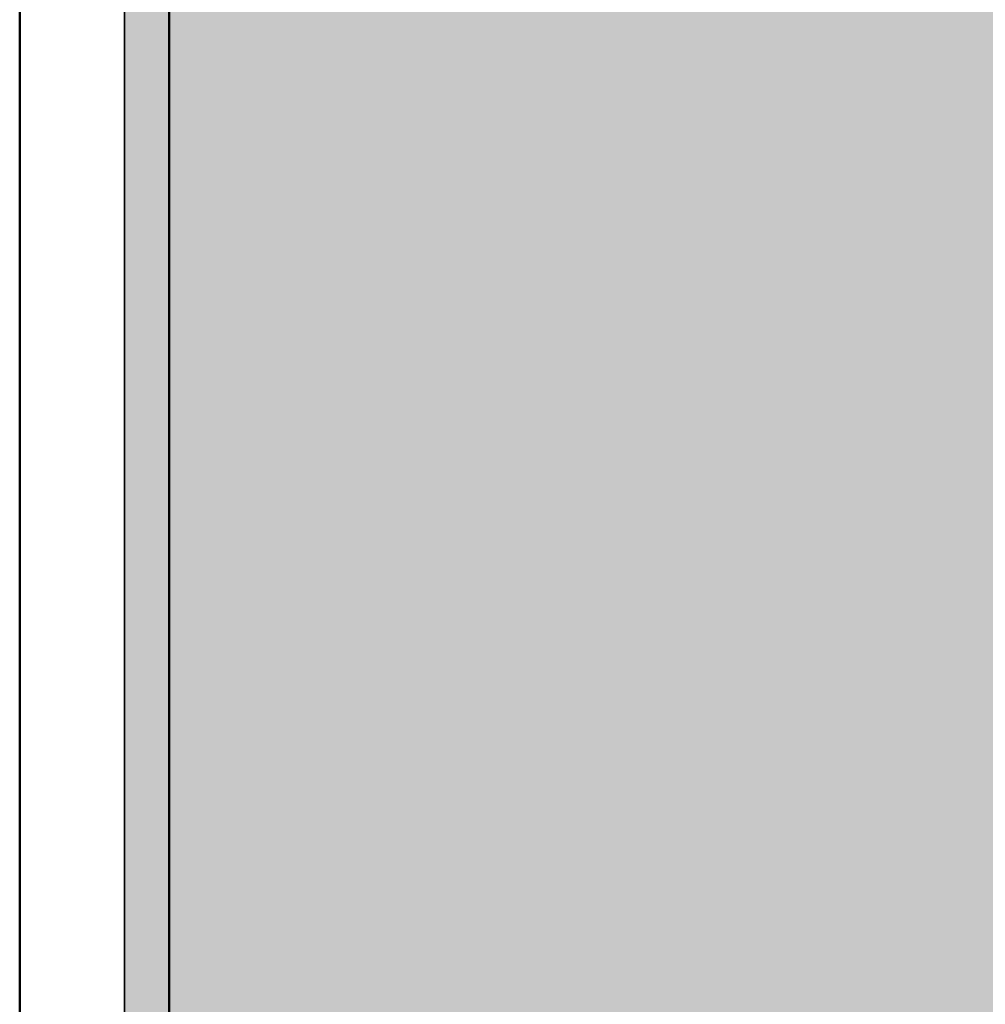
# Model space of a CAD drawing. Header units: millimetres. Extents: x 3625 to 92626, y -20577 to 42628.
# Tile 632 of 656: x 62572 to 62636, y 35871 to 35937. Entities that reach past the tile are written whole.
import ezdxf

# ---------------------------------------------------------------- set-up
doc = ezdxf.new("R2010")
doc.units = ezdxf.units.MM
for name, color, linetype, lineweight in [('A-WALL-PATT', 2, 'Continuous', 50), ('I-WALL', 2, 'Continuous', 25), ('S-COLS', 6, 'Continuous', 18)]:
    doc.layers.add(name, color=color, linetype=linetype, lineweight=lineweight)

# ---------------------------------------------------------------- blocks, each defined once
blk = doc.blocks.new('3073_04 constructie_abt_export 08-11-2012_rvt-1-Plotview plafond tweede verdieping - 1 op 100')
at = {"layer": 'S-COLS', "lineweight": 5}
blk.add_hatch(color=256, dxfattribs=at).paths.add_polyline_path([(35783.597, 35628.203), (35783.597, 35978.203), (35583.597, 35978.203), (35583.597, 35628.203)], flags=0)
at = {"layer": 'S-COLS', "color": 90, "lineweight": 35}
blk.add_line((35583.597, 35628.203), (35583.597, 35978.203), dxfattribs=at)

msp = doc.modelspace()

# ---------------------------------------------------------------- hatches: boundary and pattern name
at = {"layer": 'A-WALL-PATT', "lineweight": 18}
h = msp.add_hatch(dxfattribs=at)
h.set_pattern_fill('FP_44', color=256, style=0, pattern_type=2)
h.set_pattern_definition([(0, (26995.1, 0), (406.4, 101.6), [33.528, -271.272, 33.528, -271.272, -1625.6]), (0, (26995.1, 0), (406.4, 101.6), [-609.6, 33.528, -576.072, 33.528, -271.272, -711.2]), (0, (26995.1, 0), (406.4, 101.6), [-1524, 33.528, -169.672, 33.528, -474.472]), (120, (27147.5, 50.8), (-291.18818, 301.15272), [33.528, -271.272, 33.528, -271.272, -1625.6]), (120, (27147.5, 50.8), (-291.18818, 301.15272), [-609.6, 33.528, -576.072, 33.528, -271.272, -711.2]), (120, (27147.5, 50.8), (-291.18818, 301.15272), [-1524, 33.528, -169.672, 33.528, -474.472]), (240, (27198.3, 254), (-115.21182, -402.75272), [33.528, -271.272, 33.528, -271.272, -1625.6]), (240, (27198.3, 254), (-115.21182, -402.75272), [-609.6, 33.528, -576.072, 33.528, -271.272, -711.2]), (240, (27198.3, 254), (-115.21182, -402.75272), [-1524, 33.528, -169.672, 33.528, -474.472])])
h.paths.add_polyline_path([(62571.697, 35618.203), (62581.697, 35618.203), (62581.697, 35988.203), (62571.697, 35988.203), (62571.697, 35676.804)], flags=0)

# ---------------------------------------------------------------- linework, layer by layer
at = {"layer": 'I-WALL', "lineweight": 50}
for p, q in [((62571.697, 35618.203), (62571.697, 35988.203)), ((62581.697, 35978.203), (62581.697, 35628.203))]:
    msp.add_line(p, q, dxfattribs=at)

# ---------------------------------------------------------------- block references
at = {"color": 250, "lineweight": 5}
msp.add_blockref('3073_04 constructie_abt_export 08-11-2012_rvt-1-Plotview plafond tweede verdieping - 1 op 100', (26995.1, 0), dxfattribs=at)

doc.saveas('drawing.dxf')
